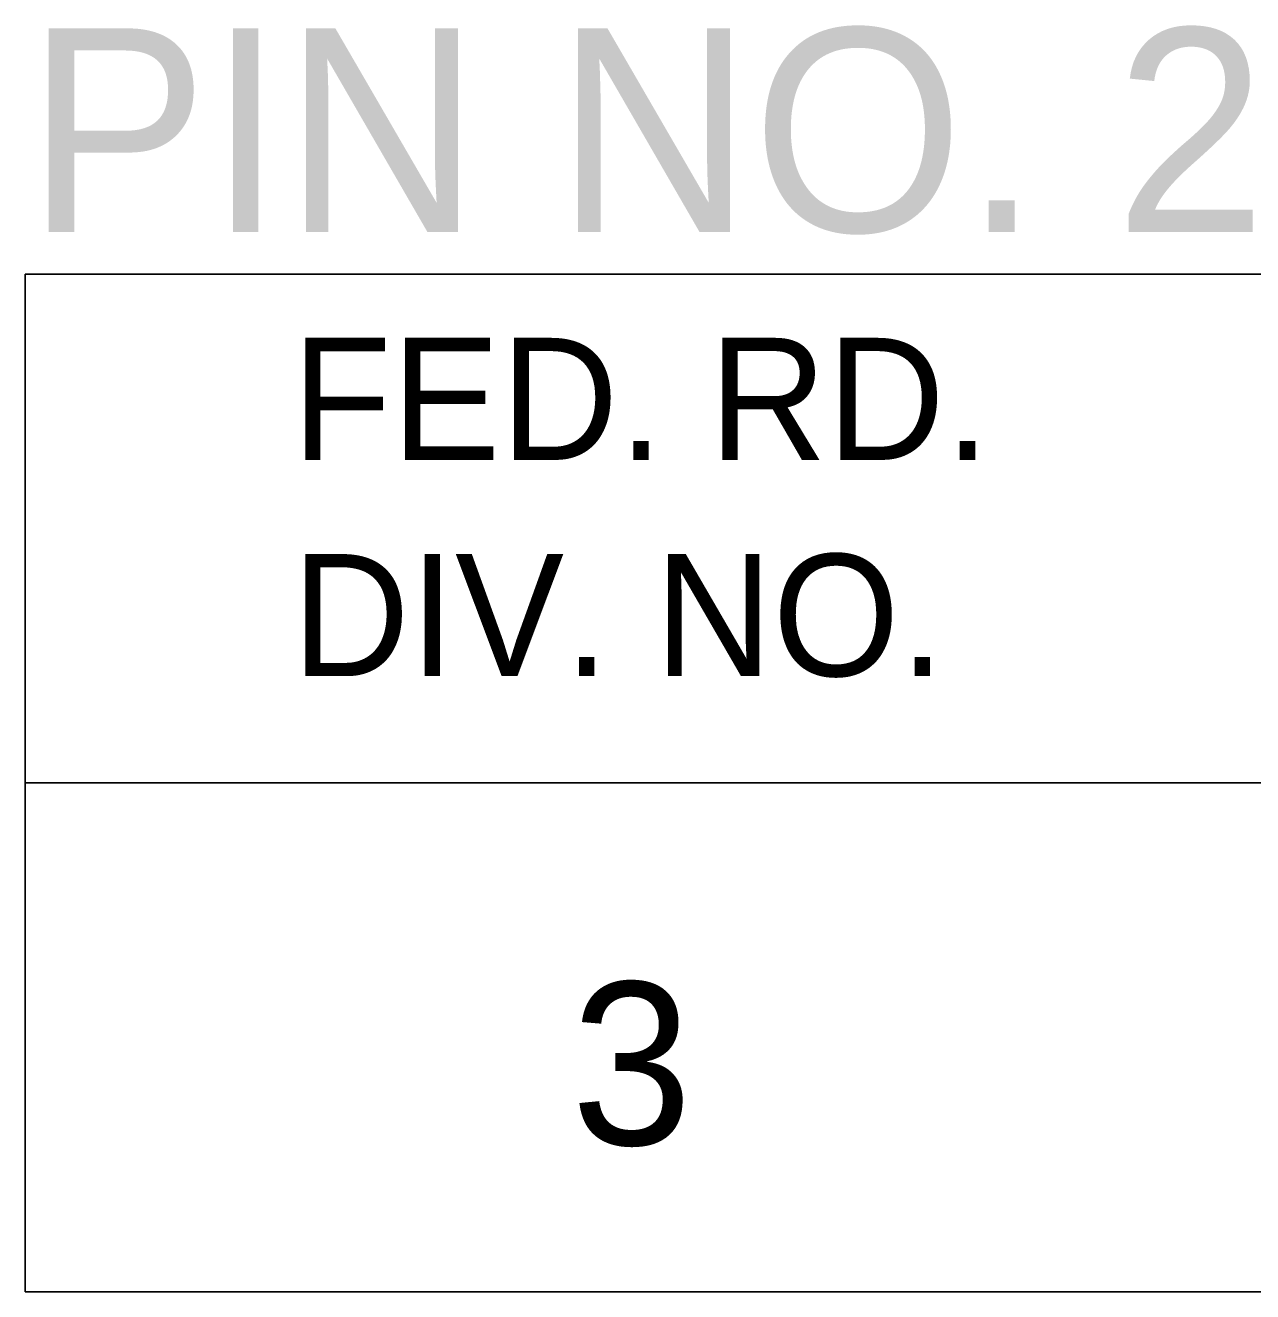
# Model space of a CAD drawing. Extents: x 1000 to 1162, y 999 to 8520.
# Drawn here: x 1133.055 to 1136.071, y 6850.046 to 6853.157 of the extents above; entities that cross this region are included whole.
import ezdxf

# ---------------------------------------------------------------- set-up
doc = ezdxf.new("R2010")
doc.units = 0
doc.layers.add('Level 20', color=7, linetype='Continuous')
doc.layers.add('Level 3', color=7, linetype='Continuous')

msp = doc.modelspace()

# ---------------------------------------------------------------- linework, layer by layer
at = {"layer": 'Level 3'}
for p, q in [((1133.055, 6852.5458), (1161.555, 6852.5458)), ((1133.055, 6852.5458), (1133.055, 6850.0458)), ((1133.055, 6852.5458), (1161.555, 6852.5458)), ((1133.055, 6852.5458), (1133.055, 6850.0458)), ((1133.055, 6852.5458), (1161.555, 6852.5458)), ((1133.055, 6852.5458), (1133.055, 6850.0458)), ((1133.055, 6852.5458), (1161.555, 6852.5458)), ((1133.055, 6852.5458), (1133.055, 6850.0458)), ((1133.055, 6852.5458), (1161.555, 6852.5458)), ((1133.055, 6852.5458), (1133.055, 6850.0458)), ((1133.055, 6852.5458), (1161.555, 6852.5458)), ((1133.055, 6852.5458), (1133.055, 6850.0458)), ((1133.055, 6852.5458), (1161.555, 6852.5458)), ((1133.055, 6852.5458), (1133.055, 6850.0458)), ((1133.055, 6852.5458), (1161.555, 6852.5458)), ((1133.055, 6852.5458), (1133.055, 6850.0458)), ((1133.055, 6852.5458), (1161.555, 6852.5458)), ((1133.055, 6852.5458), (1133.055, 6850.0458)), ((1133.055, 6852.5458), (1161.555, 6852.5458)), ((1133.055, 6852.5458), (1133.055, 6850.0458)), ((1133.055, 6852.5458), (1161.555, 6852.5458)), ((1133.055, 6852.5458), (1133.055, 6850.0458)), ((1133.055, 6852.5458), (1161.555, 6852.5458)), ((1133.055, 6852.5458), (1133.055, 6850.0458)), ((1133.055, 6852.5458), (1161.555, 6852.5458)), ((1133.055, 6852.5458), (1133.055, 6850.0458)), ((1133.055, 6852.5458), (1161.555, 6852.5458)), ((1133.055, 6852.5458), (1133.055, 6850.0458)), ((1133.055, 6852.5458), (1161.555, 6852.5458)), ((1133.055, 6852.5458), (1133.055, 6850.0458)), ((1133.055, 6852.5458), (1161.555, 6852.5458)), ((1133.055, 6852.5458), (1133.055, 6850.0458)), ((1133.055, 6852.5458), (1161.555, 6852.5458)), ((1133.055, 6852.5458), (1133.055, 6850.0458)), ((1133.055, 6852.5458), (1161.555, 6852.5458)), ((1133.055, 6852.5458), (1133.055, 6850.0458)), ((1133.055, 6852.5458), (1161.555, 6852.5458)), ((1133.055, 6852.5458), (1133.055, 6850.0458)), ((1133.055, 6852.5458), (1161.555, 6852.5458)), ((1133.055, 6852.5458), (1133.055, 6850.0458)), ((1133.055, 6852.5458), (1161.555, 6852.5458)), ((1133.055, 6852.5458), (1133.055, 6850.0458)), ((1133.055, 6852.5458), (1161.555, 6852.5458)), ((1133.055, 6852.5458), (1133.055, 6850.0458)), ((1133.055, 6852.5458), (1161.555, 6852.5458)), ((1133.055, 6852.5458), (1133.055, 6850.0458)), ((1133.055, 6852.5458), (1161.555, 6852.5458)), ((1133.055, 6852.5458), (1133.055, 6850.0458)), ((1133.055, 6852.5458), (1161.555, 6852.5458)), ((1133.055, 6852.5458), (1133.055, 6850.0458)), ((1133.055, 6852.5458), (1161.555, 6852.5458)), ((1133.055, 6852.5458), (1133.055, 6850.0458)), ((1133.055, 6852.5458), (1161.555, 6852.5458)), ((1133.055, 6852.5458), (1133.055, 6850.0458)), ((1133.055, 6852.5458), (1161.555, 6852.5458)), ((1133.055, 6852.5458), (1133.055, 6850.0458)), ((1133.055, 6852.5458), (1161.555, 6852.5458)), ((1133.055, 6852.5458), (1133.055, 6850.0458)), ((1133.055, 6852.5458), (1161.555, 6852.5458)), ((1133.055, 6852.5458), (1133.055, 6850.0458)), ((1133.055, 6852.5458), (1161.555, 6852.5458)), ((1133.055, 6852.5458), (1133.055, 6850.0458)), ((1133.055, 6852.5458), (1161.555, 6852.5458)), ((1133.055, 6852.5458), (1133.055, 6850.0458)), ((1133.055, 6852.5458), (1161.555, 6852.5458)), ((1133.055, 6852.5458), (1133.055, 6850.0458)), ((1133.055, 6852.5458), (1161.555, 6852.5458)), ((1133.055, 6852.5458), (1133.055, 6850.0458)), ((1133.055, 6852.5458), (1161.555, 6852.5458)), ((1133.055, 6852.5458), (1133.055, 6850.0458)), ((1133.055, 6852.5458), (1161.555, 6852.5458)), ((1133.055, 6852.5458), (1133.055, 6850.0458)), ((1133.055, 6852.5458), (1161.555, 6852.5458)), ((1133.055, 6852.5458), (1133.055, 6850.0458)), ((1133.055, 6852.5458), (1161.555, 6852.5458)), ((1133.055, 6852.5458), (1133.055, 6850.0458)), ((1133.055, 6852.5458), (1161.555, 6852.5458)), ((1133.055, 6852.5458), (1133.055, 6850.0458)), ((1133.055, 6852.5458), (1161.555, 6852.5458)), ((1133.055, 6852.5458), (1133.055, 6850.0458)), ((1133.055, 6852.5458), (1161.555, 6852.5458)), ((1133.055, 6852.5458), (1133.055, 6850.0458)), ((1133.055, 6852.5458), (1161.555, 6852.5458)), ((1133.055, 6852.5458), (1133.055, 6850.0458)), ((1133.055, 6852.5458), (1161.555, 6852.5458)), ((1133.055, 6852.5458), (1133.055, 6850.0458)), ((1133.055, 6852.5458), (1161.555, 6852.5458)), ((1133.055, 6852.5458), (1133.055, 6850.0458)), ((1133.055, 6852.5458), (1161.555, 6852.5458)), ((1133.055, 6852.5458), (1133.055, 6850.0458)), ((1133.055, 6852.5458), (1161.555, 6852.5458)), ((1133.055, 6852.5458), (1133.055, 6850.0458)), ((1133.055, 6852.5458), (1161.555, 6852.5458)), ((1133.055, 6852.5458), (1133.055, 6850.0458)), ((1133.055, 6852.5458), (1161.555, 6852.5458)), ((1133.055, 6852.5458), (1133.055, 6850.0458)), ((1133.055, 6852.5458), (1161.555, 6852.5458)), ((1133.055, 6852.5458), (1133.055, 6850.0458)), ((1133.055, 6851.2958), (1161.555, 6851.2958)), ((1133.055, 6851.2958), (1161.555, 6851.2958)), ((1133.055, 6851.2958), (1161.555, 6851.2958)), ((1133.055, 6851.2958), (1161.555, 6851.2958)), ((1133.055, 6851.2958), (1161.555, 6851.2958)), ((1133.055, 6851.2958), (1161.555, 6851.2958)), ((1133.055, 6851.2958), (1161.555, 6851.2958)), ((1133.055, 6851.2958), (1161.555, 6851.2958)), ((1133.055, 6851.2958), (1161.555, 6851.2958)), ((1133.055, 6851.2958), (1161.555, 6851.2958)), ((1133.055, 6851.2958), (1161.555, 6851.2958)), ((1133.055, 6851.2958), (1161.555, 6851.2958)), ((1133.055, 6851.2958), (1161.555, 6851.2958)), ((1133.055, 6851.2958), (1161.555, 6851.2958)), ((1133.055, 6851.2958), (1161.555, 6851.2958)), ((1133.055, 6851.2958), (1161.555, 6851.2958)), ((1133.055, 6851.2958), (1161.555, 6851.2958)), ((1133.055, 6851.2958), (1161.555, 6851.2958)), ((1133.055, 6851.2958), (1161.555, 6851.2958)), ((1133.055, 6851.2958), (1161.555, 6851.2958)), ((1133.055, 6851.2958), (1161.555, 6851.2958)), ((1133.055, 6851.2958), (1161.555, 6851.2958)), ((1133.055, 6851.2958), (1161.555, 6851.2958)), ((1133.055, 6851.2958), (1161.555, 6851.2958)), ((1133.055, 6851.2958), (1161.555, 6851.2958)), ((1133.055, 6851.2958), (1161.555, 6851.2958)), ((1133.055, 6851.2958), (1161.555, 6851.2958)), ((1133.055, 6851.2958), (1161.555, 6851.2958)), ((1133.055, 6851.2958), (1161.555, 6851.2958)), ((1133.055, 6851.2958), (1161.555, 6851.2958)), ((1133.055, 6851.2958), (1161.555, 6851.2958)), ((1133.055, 6851.2958), (1161.555, 6851.2958)), ((1133.055, 6851.2958), (1161.555, 6851.2958)), ((1133.055, 6851.2958), (1161.555, 6851.2958)), ((1133.055, 6851.2958), (1161.555, 6851.2958)), ((1133.055, 6851.2958), (1161.555, 6851.2958)), ((1133.055, 6851.2958), (1161.555, 6851.2958)), ((1133.055, 6851.2958), (1161.555, 6851.2958)), ((1133.055, 6851.2958), (1161.555, 6851.2958)), ((1133.055, 6851.2958), (1161.555, 6851.2958)), ((1133.055, 6851.2958), (1161.555, 6851.2958)), ((1133.055, 6851.2958), (1161.555, 6851.2958)), ((1133.055, 6851.2958), (1161.555, 6851.2958)), ((1133.055, 6851.2958), (1161.555, 6851.2958)), ((1133.055, 6851.2958), (1161.555, 6851.2958)), ((1133.055, 6851.2958), (1161.555, 6851.2958)), ((1133.055, 6851.2958), (1161.555, 6851.2958)), ((1133.055, 6851.2958), (1161.555, 6851.2958)), ((1133.055, 6851.2958), (1161.555, 6851.2958)), ((1133.055, 6850.0458), (1161.555, 6850.0458)), ((1133.055, 6850.0458), (1161.555, 6850.0458)), ((1133.055, 6850.0458), (1161.555, 6850.0458)), ((1133.055, 6850.0458), (1161.555, 6850.0458)), ((1133.055, 6850.0458), (1161.555, 6850.0458)), ((1133.055, 6850.0458), (1161.555, 6850.0458)), ((1133.055, 6850.0458), (1161.555, 6850.0458)), ((1133.055, 6850.0458), (1161.555, 6850.0458)), ((1133.055, 6850.0458), (1161.555, 6850.0458)), ((1133.055, 6850.0458), (1161.555, 6850.0458)), ((1133.055, 6850.0458), (1161.555, 6850.0458)), ((1133.055, 6850.0458), (1161.555, 6850.0458)), ((1133.055, 6850.0458), (1161.555, 6850.0458)), ((1133.055, 6850.0458), (1161.555, 6850.0458)), ((1133.055, 6850.0458), (1161.555, 6850.0458)), ((1133.055, 6850.0458), (1161.555, 6850.0458)), ((1133.055, 6850.0458), (1161.555, 6850.0458)), ((1133.055, 6850.0458), (1161.555, 6850.0458)), ((1133.055, 6850.0458), (1161.555, 6850.0458)), ((1133.055, 6850.0458), (1161.555, 6850.0458)), ((1133.055, 6850.0458), (1161.555, 6850.0458)), ((1133.055, 6850.0458), (1161.555, 6850.0458)), ((1133.055, 6850.0458), (1161.555, 6850.0458)), ((1133.055, 6850.0458), (1161.555, 6850.0458)), ((1133.055, 6850.0458), (1161.555, 6850.0458)), ((1133.055, 6850.0458), (1161.555, 6850.0458)), ((1133.055, 6850.0458), (1161.555, 6850.0458)), ((1133.055, 6850.0458), (1161.555, 6850.0458)), ((1133.055, 6850.0458), (1161.555, 6850.0458)), ((1133.055, 6850.0458), (1161.555, 6850.0458)), ((1133.055, 6850.0458), (1161.555, 6850.0458)), ((1133.055, 6850.0458), (1161.555, 6850.0458)), ((1133.055, 6850.0458), (1161.555, 6850.0458)), ((1133.055, 6850.0458), (1161.555, 6850.0458)), ((1133.055, 6850.0458), (1161.555, 6850.0458)), ((1133.055, 6850.0458), (1161.555, 6850.0458)), ((1133.055, 6850.0458), (1161.555, 6850.0458)), ((1133.055, 6850.0458), (1161.555, 6850.0458)), ((1133.055, 6850.0458), (1161.555, 6850.0458)), ((1133.055, 6850.0458), (1161.555, 6850.0458)), ((1133.055, 6850.0458), (1161.555, 6850.0458)), ((1133.055, 6850.0458), (1161.555, 6850.0458)), ((1133.055, 6850.0458), (1161.555, 6850.0458)), ((1133.055, 6850.0458), (1161.555, 6850.0458)), ((1133.055, 6850.0458), (1161.555, 6850.0458)), ((1133.055, 6850.0458), (1161.555, 6850.0458)), ((1133.055, 6850.0458), (1161.555, 6850.0458)), ((1133.055, 6850.0458), (1161.555, 6850.0458)), ((1133.055, 6850.0458), (1161.555, 6850.0458))]:
    msp.add_line(p, q, dxfattribs=at)

# ---------------------------------------------------------------- texts
at = {"layer": 'Level 20'}
msp.add_text('PIN NO. 26432', height=0.5, dxfattribs=at).set_placement((1133.0578, 6852.65))
at = {"layer": 'Level 3'}
for s, height, p in [('FED. RD.', 0.3, (1133.7098, 6852.0896)), ('FED. RD.', 0.3, (1133.7098, 6852.0896)), ('FED. RD.', 0.3, (1133.7098, 6852.0896)), ('FED. RD.', 0.3, (1133.7098, 6852.0896)), ('FED. RD.', 0.3, (1133.7098, 6852.0896)), ('FED. RD.', 0.3, (1133.7098, 6852.0896)), ('FED. RD.', 0.3, (1133.7098, 6852.0896)), ('FED. RD.', 0.3, (1133.7098, 6852.0896)), ('FED. RD.', 0.3, (1133.7098, 6852.0896)), ('FED. RD.', 0.3, (1133.7098, 6852.0896)), ('FED. RD.', 0.3, (1133.7098, 6852.0896)), ('FED. RD.', 0.3, (1133.7098, 6852.0896)), ('FED. RD.', 0.3, (1133.7098, 6852.0896)), ('FED. RD.', 0.3, (1133.7098, 6852.0896)), ('FED. RD.', 0.3, (1133.7098, 6852.0896)), ('FED. RD.', 0.3, (1133.7098, 6852.0896)), ('FED. RD.', 0.3, (1133.7098, 6852.0896)), ('FED. RD.', 0.3, (1133.7098, 6852.0896)), ('FED. RD.', 0.3, (1133.7098, 6852.0896)), ('FED. RD.', 0.3, (1133.7098, 6852.0896)), ('FED. RD.', 0.3, (1133.7098, 6852.0896)), ('FED. RD.', 0.3, (1133.7098, 6852.0896)), ('FED. RD.', 0.3, (1133.7098, 6852.0896)), ('FED. RD.', 0.3, (1133.7098, 6852.0896)), ('FED. RD.', 0.3, (1133.7098, 6852.0896)), ('FED. RD.', 0.3, (1133.7098, 6852.0896)), ('FED. RD.', 0.3, (1133.7098, 6852.0896)), ('FED. RD.', 0.3, (1133.7098, 6852.0896)), ('FED. RD.', 0.3, (1133.7098, 6852.0896)), ('FED. RD.', 0.3, (1133.7098, 6852.0896)), ('FED. RD.', 0.3, (1133.7098, 6852.0896)), ('FED. RD.', 0.3, (1133.7098, 6852.0896)), ('FED. RD.', 0.3, (1133.7098, 6852.0896)), ('FED. RD.', 0.3, (1133.7098, 6852.0896)), ('FED. RD.', 0.3, (1133.7098, 6852.0896)), ('FED. RD.', 0.3, (1133.7098, 6852.0896)), ('FED. RD.', 0.3, (1133.7098, 6852.0896)), ('FED. RD.', 0.3, (1133.7098, 6852.0896)), ('FED. RD.', 0.3, (1133.7098, 6852.0896)), ('FED. RD.', 0.3, (1133.7098, 6852.0896)), ('FED. RD.', 0.3, (1133.7098, 6852.0896)), ('FED. RD.', 0.3, (1133.7098, 6852.0896)), ('FED. RD.', 0.3, (1133.7098, 6852.0896)), ('FED. RD.', 0.3, (1133.7098, 6852.0896)), ('FED. RD.', 0.3, (1133.7098, 6852.0896)), ('FED. RD.', 0.3, (1133.7098, 6852.0896)), ('FED. RD.', 0.3, (1133.7098, 6852.0896)), ('FED. RD.', 0.3, (1133.7098, 6852.0896)), ('FED. RD.', 0.3, (1133.7098, 6852.0896)), ('DIV. NO.', 0.3, (1133.7098, 6851.5583)), ('DIV. NO.', 0.3, (1133.7098, 6851.5583)), ('DIV. NO.', 0.3, (1133.7098, 6851.5583)), ('DIV. NO.', 0.3, (1133.7098, 6851.5583)), ('DIV. NO.', 0.3, (1133.7098, 6851.5583)), ('DIV. NO.', 0.3, (1133.7098, 6851.5583)), ('DIV. NO.', 0.3, (1133.7098, 6851.5583)), ('DIV. NO.', 0.3, (1133.7098, 6851.5583)), ('DIV. NO.', 0.3, (1133.7098, 6851.5583)), ('DIV. NO.', 0.3, (1133.7098, 6851.5583)), ('DIV. NO.', 0.3, (1133.7098, 6851.5583)), ('DIV. NO.', 0.3, (1133.7098, 6851.5583)), ('DIV. NO.', 0.3, (1133.7098, 6851.5583)), ('DIV. NO.', 0.3, (1133.7098, 6851.5583)), ('DIV. NO.', 0.3, (1133.7098, 6851.5583)), ('DIV. NO.', 0.3, (1133.7098, 6851.5583)), ('DIV. NO.', 0.3, (1133.7098, 6851.5583)), ('DIV. NO.', 0.3, (1133.7098, 6851.5583)), ('DIV. NO.', 0.3, (1133.7098, 6851.5583)), ('DIV. NO.', 0.3, (1133.7098, 6851.5583)), ('DIV. NO.', 0.3, (1133.7098, 6851.5583)), ('DIV. NO.', 0.3, (1133.7098, 6851.5583)), ('DIV. NO.', 0.3, (1133.7098, 6851.5583)), ('DIV. NO.', 0.3, (1133.7098, 6851.5583)), ('DIV. NO.', 0.3, (1133.7098, 6851.5583)), ('DIV. NO.', 0.3, (1133.7098, 6851.5583)), ('DIV. NO.', 0.3, (1133.7098, 6851.5583)), ('DIV. NO.', 0.3, (1133.7098, 6851.5583)), ('DIV. NO.', 0.3, (1133.7098, 6851.5583)), ('DIV. NO.', 0.3, (1133.7098, 6851.5583)), ('DIV. NO.', 0.3, (1133.7098, 6851.5583)), ('DIV. NO.', 0.3, (1133.7098, 6851.5583)), ('DIV. NO.', 0.3, (1133.7098, 6851.5583)), ('DIV. NO.', 0.3, (1133.7098, 6851.5583)), ('DIV. NO.', 0.3, (1133.7098, 6851.5583)), ('DIV. NO.', 0.3, (1133.7098, 6851.5583)), ('DIV. NO.', 0.3, (1133.7098, 6851.5583)), ('DIV. NO.', 0.3, (1133.7098, 6851.5583)), ('DIV. NO.', 0.3, (1133.7098, 6851.5583)), ('DIV. NO.', 0.3, (1133.7098, 6851.5583)), ('DIV. NO.', 0.3, (1133.7098, 6851.5583)), ('DIV. NO.', 0.3, (1133.7098, 6851.5583)), ('DIV. NO.', 0.3, (1133.7098, 6851.5583)), ('DIV. NO.', 0.3, (1133.7098, 6851.5583)), ('DIV. NO.', 0.3, (1133.7098, 6851.5583)), ('DIV. NO.', 0.3, (1133.7098, 6851.5583)), ('DIV. NO.', 0.3, (1133.7098, 6851.5583)), ('DIV. NO.', 0.3, (1133.7098, 6851.5583)), ('DIV. NO.', 0.3, (1133.7098, 6851.5583)), ('3', 0.4, (1134.3961, 6850.4065)), ('3', 0.4, (1134.3961, 6850.4065)), ('3', 0.4, (1134.3961, 6850.4065)), ('3', 0.4, (1134.3961, 6850.4065)), ('3', 0.4, (1134.3961, 6850.4065)), ('3', 0.4, (1134.3961, 6850.4065)), ('3', 0.4, (1134.3961, 6850.4065)), ('3', 0.4, (1134.3961, 6850.4065)), ('3', 0.4, (1134.3961, 6850.4065)), ('3', 0.4, (1134.3961, 6850.4065)), ('3', 0.4, (1134.3961, 6850.4065)), ('3', 0.4, (1134.3961, 6850.4065)), ('3', 0.4, (1134.3961, 6850.4065)), ('3', 0.4, (1134.3961, 6850.4065)), ('3', 0.4, (1134.3961, 6850.4065)), ('3', 0.4, (1134.3961, 6850.4065)), ('3', 0.4, (1134.3961, 6850.4065)), ('3', 0.4, (1134.3961, 6850.4065)), ('3', 0.4, (1134.3961, 6850.4065)), ('3', 0.4, (1134.3961, 6850.4065)), ('3', 0.4, (1134.3961, 6850.4065)), ('3', 0.4, (1134.3961, 6850.4065)), ('3', 0.4, (1134.3961, 6850.4065)), ('3', 0.4, (1134.3961, 6850.4065)), ('3', 0.4, (1134.3961, 6850.4065)), ('3', 0.4, (1134.3961, 6850.4065)), ('3', 0.4, (1134.3961, 6850.4065)), ('3', 0.4, (1134.3961, 6850.4065)), ('3', 0.4, (1134.3961, 6850.4065)), ('3', 0.4, (1134.3961, 6850.4065)), ('3', 0.4, (1134.3961, 6850.4065)), ('3', 0.4, (1134.3961, 6850.4065)), ('3', 0.4, (1134.3961, 6850.4065)), ('3', 0.4, (1134.3961, 6850.4065)), ('3', 0.4, (1134.3961, 6850.4065)), ('3', 0.4, (1134.3961, 6850.4065)), ('3', 0.4, (1134.3961, 6850.4065)), ('3', 0.4, (1134.3961, 6850.4065)), ('3', 0.4, (1134.3961, 6850.4065)), ('3', 0.4, (1134.3961, 6850.4065)), ('3', 0.4, (1134.3961, 6850.4065)), ('3', 0.4, (1134.3961, 6850.4065)), ('3', 0.4, (1134.3961, 6850.4065)), ('3', 0.4, (1134.3961, 6850.4065)), ('3', 0.4, (1134.3961, 6850.4065)), ('3', 0.4, (1134.3961, 6850.4065)), ('3', 0.4, (1134.3961, 6850.4065)), ('3', 0.4, (1134.3961, 6850.4065)), ('3', 0.4, (1134.3961, 6850.4065))]:
    msp.add_text(s, height=height, dxfattribs=at).set_placement(p)

doc.saveas('drawing.dxf')
